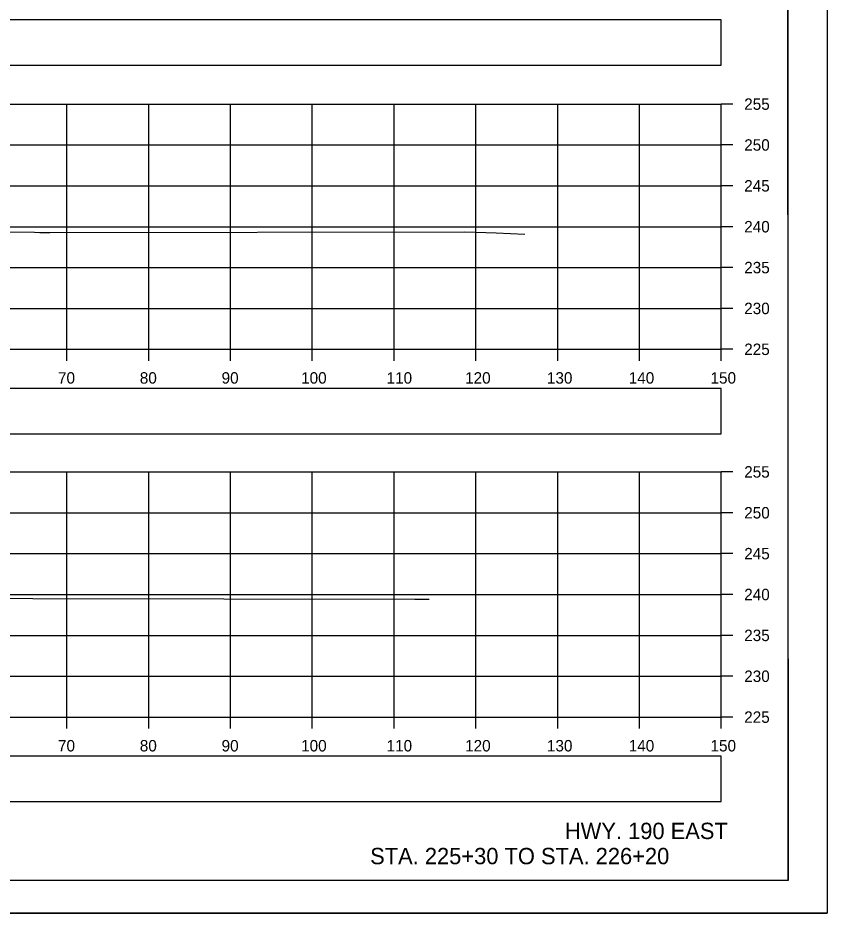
# Model space of a CAD drawing. Extents: x 1369627 to 1374022, y 380035 to 398173.
# Drawn here: x 1372162.5 to 1372261.5, y 385798.9 to 385908.4 of the extents above; entities that cross this region are included whole.
import ezdxf

# ---------------------------------------------------------------- set-up
doc = ezdxf.new("R2010")
doc.units = 0
for name, color, linetype in [('Default', 7, 'Continuous'), ('R_Axis', 7, 'Continuous'), ('R_Axis Annot', 7, 'Continuous'), ('R_Border', 7, 'Continuous'), ('R_Draft', 7, 'Continuous'), ('R_Exist Surface', 7, 'Continuous'), ('R_Grid', 7, 'Continuous'), ('R_No Plot', 7, 'Continuous')]:
    doc.layers.add(name, color=color, linetype=linetype)

msp = doc.modelspace()

# ---------------------------------------------------------------- linework, layer by layer
at = {"layer": 'Default'}
for points in [[(1371948.53, 385902.66), (1372248.53, 385902.66), (1372248.53, 385908.19), (1371948.53, 385908.19)], [(1371948.53, 385857.55), (1372248.53, 385857.55), (1372248.53, 385863.07), (1371948.53, 385863.07)], [(1371948.53, 385812.57), (1372248.53, 385812.57), (1372248.53, 385818.1), (1371948.53, 385818.1)]]:
    msp.add_lwpolyline(points, close=True, dxfattribs=at)
at = {"layer": 'R_Axis'}
for p, q in [((1372248.53, 385867.88), (1372248.53, 385897.88)), ((1372249.93, 385897.88), (1372248.53, 385897.88)), ((1372249.93, 385892.88), (1372248.53, 385892.88)), ((1372249.93, 385887.88), (1372248.53, 385887.88)), ((1372249.93, 385882.88), (1372248.53, 385882.88)), ((1372249.93, 385877.88), (1372248.53, 385877.88)), ((1372249.93, 385872.88), (1372248.53, 385872.88)), ((1371948.53, 385867.88), (1372248.53, 385867.88)), ((1372168.53, 385866.48), (1372168.53, 385867.88)), ((1372178.53, 385866.48), (1372178.53, 385867.88)), ((1372188.53, 385866.48), (1372188.53, 385867.88)), ((1372198.53, 385866.48), (1372198.53, 385867.88)), ((1372208.53, 385866.48), (1372208.53, 385867.88)), ((1372218.53, 385866.48), (1372218.53, 385867.88)), ((1372228.53, 385866.48), (1372228.53, 385867.88)), ((1372238.53, 385866.48), (1372238.53, 385867.88)), ((1372248.53, 385866.48), (1372248.53, 385867.88)), ((1372249.93, 385867.88), (1372248.53, 385867.88)), ((1372248.53, 385822.88), (1372248.53, 385852.88)), ((1372249.93, 385852.88), (1372248.53, 385852.88)), ((1372249.93, 385847.88), (1372248.53, 385847.88)), ((1372249.93, 385842.88), (1372248.53, 385842.88)), ((1372249.93, 385837.88), (1372248.53, 385837.88)), ((1372249.93, 385832.88), (1372248.53, 385832.88)), ((1372249.93, 385827.88), (1372248.53, 385827.88)), ((1371948.53, 385822.88), (1372248.53, 385822.88)), ((1372168.53, 385821.48), (1372168.53, 385822.88)), ((1372178.53, 385821.48), (1372178.53, 385822.88)), ((1372188.53, 385821.48), (1372188.53, 385822.88)), ((1372198.53, 385821.48), (1372198.53, 385822.88)), ((1372208.53, 385821.48), (1372208.53, 385822.88)), ((1372218.53, 385821.48), (1372218.53, 385822.88)), ((1372228.53, 385821.48), (1372228.53, 385822.88)), ((1372238.53, 385821.48), (1372238.53, 385822.88)), ((1372248.53, 385821.48), (1372248.53, 385822.88)), ((1372249.93, 385822.88), (1372248.53, 385822.88))]:
    msp.add_line(p, q, dxfattribs=at)
at = {"layer": 'R_Border'}
for q in [(1372256.71, 386008.34), (1371940.53, 385802.88)]:
    msp.add_line((1372256.71, 385802.88), q, dxfattribs=at)
at = {"layer": 'R_Exist Surface'}
for points in [[(1372062.04, 385883.27), (1372064.16, 385883.21), (1372077.07, 385882.86), (1372087.73, 385882.58), (1372088.52, 385882.55), (1372088.53, 385882.55), (1372089.54, 385882.62), (1372098.64, 385883.22), (1372105.91, 385883.03), (1372108.6, 385882.96), (1372109.42, 385882.32), (1372111.37, 385881.91), (1372115.55, 385880.34), (1372118, 385881.67), (1372119.42, 385882.48), (1372164.58, 385882.2), (1372165.23, 385882.19), (1372166.46, 385882.19), (1372217.17, 385882.27), (1372221.01, 385882.12), (1372224.53, 385881.97)], [(1372152.81, 385837.44), (1372164.38, 385837.4), (1372211.07, 385837.3), (1372212.72, 385837.3), (1372212.83, 385837.29)]]:
    msp.add_lwpolyline(points, dxfattribs=at)
at = {"layer": 'R_Grid'}
for p, q in [((1371948.53, 385897.88), (1372248.53, 385897.88)), ((1372168.53, 385867.88), (1372168.53, 385897.88)), ((1372178.53, 385867.88), (1372178.53, 385897.88)), ((1372188.53, 385867.88), (1372188.53, 385897.88)), ((1372198.53, 385867.88), (1372198.53, 385897.88)), ((1372208.53, 385867.88), (1372208.53, 385897.88)), ((1372218.53, 385867.88), (1372218.53, 385897.88)), ((1372228.53, 385867.88), (1372228.53, 385897.88)), ((1372238.53, 385867.88), (1372238.53, 385897.88)), ((1372248.53, 385867.88), (1372248.53, 385897.88)), ((1371948.53, 385892.88), (1372248.53, 385892.88)), ((1371948.53, 385887.88), (1372248.53, 385887.88)), ((1371948.53, 385882.88), (1372248.53, 385882.88)), ((1371948.53, 385877.88), (1372248.53, 385877.88)), ((1371948.53, 385872.88), (1372248.53, 385872.88)), ((1371948.53, 385867.88), (1372248.53, 385867.88)), ((1371948.53, 385852.88), (1372248.53, 385852.88)), ((1372168.53, 385822.88), (1372168.53, 385852.88)), ((1372178.53, 385822.88), (1372178.53, 385852.88)), ((1372188.53, 385822.88), (1372188.53, 385852.88)), ((1372198.53, 385822.88), (1372198.53, 385852.88)), ((1372208.53, 385822.88), (1372208.53, 385852.88)), ((1372218.53, 385822.88), (1372218.53, 385852.88)), ((1372228.53, 385822.88), (1372228.53, 385852.88)), ((1372238.53, 385822.88), (1372238.53, 385852.88)), ((1372248.53, 385822.88), (1372248.53, 385852.88)), ((1371948.53, 385847.88), (1372248.53, 385847.88)), ((1371948.53, 385842.88), (1372248.53, 385842.88)), ((1371948.53, 385837.88), (1372248.53, 385837.88)), ((1371948.53, 385832.88), (1372248.53, 385832.88)), ((1371948.53, 385827.88), (1372248.53, 385827.88)), ((1371948.53, 385822.88), (1372248.53, 385822.88))]:
    msp.add_line(p, q, dxfattribs=at)
at = {"layer": 'R_No Plot'}
msp.add_line((1371928.13, 385798.91), (1372261.46, 385798.91), dxfattribs=at)
for points in [[(1371928.12, 386012.24), (1372261.46, 386012.24), (1372261.46, 385798.9), (1371928.12, 385798.9)], [(1372174.45, 386008.34), (1372194.07, 386008.34), (1372194.07, 385998.46), (1372210.18, 385998.46), (1372233.38, 385998.46), (1372233.38, 385965.79), (1372256.59, 385965.79), (1372256.71, 385802.88), (1371940.53, 385802.88), (1371940.53, 386008.34)]]:
    msp.add_lwpolyline(points, close=True, dxfattribs=at)

# ---------------------------------------------------------------- texts
at = {"layer": 'R_Axis Annot'}
for s, p in [('255', (1372251.33, 385897.18)), ('250', (1372251.33, 385892.18)), ('245', (1372251.33, 385887.18)), ('240', (1372251.33, 385882.18)), ('235', (1372251.33, 385877.18)), ('230', (1372251.33, 385872.18)), ('225', (1372251.33, 385867.18)), ('70', (1372167.44, 385863.68)), ('80', (1372177.44, 385863.68)), ('90', (1372187.44, 385863.68)), ('100', (1372197.16, 385863.68)), ('110', (1372207.61, 385863.68)), ('120', (1372217.21, 385863.68)), ('130', (1372227.21, 385863.68)), ('140', (1372237.21, 385863.68)), ('150', (1372247.21, 385863.68)), ('255', (1372251.33, 385852.18)), ('250', (1372251.33, 385847.18)), ('245', (1372251.33, 385842.18)), ('240', (1372251.33, 385837.18)), ('235', (1372251.33, 385832.18)), ('230', (1372251.33, 385827.18)), ('225', (1372251.33, 385822.18)), ('70', (1372167.44, 385818.68)), ('80', (1372177.44, 385818.68)), ('90', (1372187.44, 385818.68)), ('100', (1372197.16, 385818.68)), ('110', (1372207.61, 385818.68)), ('120', (1372217.21, 385818.68)), ('130', (1372227.21, 385818.68)), ('140', (1372237.21, 385818.68)), ('150', (1372247.21, 385818.68))]:
    msp.add_text(s, height=1.4, dxfattribs=at).set_placement(p)
at = {"layer": 'R_Draft'}
for s, p in [('HWY. 190 EAST', (1372229.41, 385807.96)), ('STA. 225+30 TO STA. 226+20', (1372205.6, 385804.88))]:
    msp.add_text(s, height=2, dxfattribs=at).set_placement(p)

doc.saveas('drawing.dxf')
